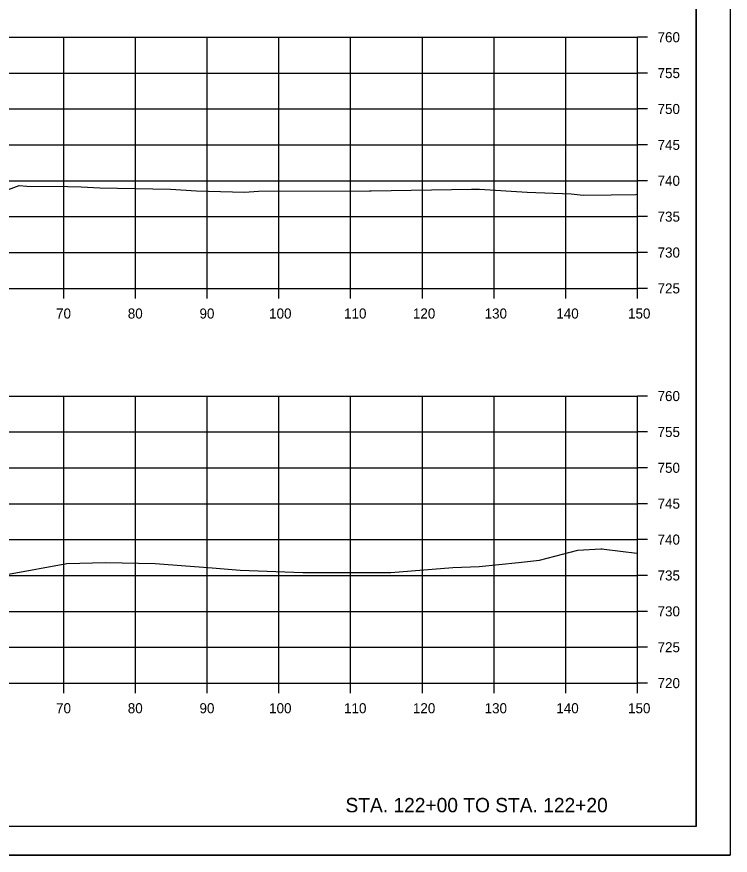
# Model space of a CAD drawing. Extents: x 1202951 to 1376887, y 378065 to 728038.
# Drawn here: x 1370180.1 to 1370279.6, y 381111.6 to 381228.4 of the extents above; entities that cross this region are included whole.
import ezdxf

# ---------------------------------------------------------------- set-up
doc = ezdxf.new("R2010")
doc.units = 0
for name, color, linetype in [('R_Axis', 7, 'Continuous'), ('R_Axis Annot', 7, 'Continuous'), ('R_Draft', 7, 'Continuous'), ('R_Exist Surface', 7, 'Continuous'), ('R_Grid', 7, 'Continuous'), ('R_No Plot', 7, 'Continuous')]:
    doc.layers.add(name, color=color, linetype=linetype)

msp = doc.modelspace()

# ---------------------------------------------------------------- linework, layer by layer
at = {"layer": 'R_Axis'}
for p, q in [((1370266.7, 381190.54), (1370266.7, 381225.54)), ((1370268.1, 381225.54), (1370266.7, 381225.54)), ((1370268.1, 381220.54), (1370266.7, 381220.54)), ((1370268.1, 381215.54), (1370266.7, 381215.54)), ((1370268.1, 381210.54), (1370266.7, 381210.54)), ((1370268.1, 381205.54), (1370266.7, 381205.54)), ((1370268.1, 381200.54), (1370266.7, 381200.54)), ((1370268.1, 381195.54), (1370266.7, 381195.54)), ((1369966.7, 381190.54), (1370266.7, 381190.54)), ((1370186.7, 381189.14), (1370186.7, 381190.54)), ((1370196.7, 381189.14), (1370196.7, 381190.54)), ((1370206.7, 381189.14), (1370206.7, 381190.54)), ((1370216.7, 381189.14), (1370216.7, 381190.54)), ((1370226.7, 381189.14), (1370226.7, 381190.54)), ((1370236.7, 381189.14), (1370236.7, 381190.54)), ((1370246.7, 381189.14), (1370246.7, 381190.54)), ((1370256.7, 381189.14), (1370256.7, 381190.54)), ((1370266.7, 381189.14), (1370266.7, 381190.54)), ((1370268.1, 381190.54), (1370266.7, 381190.54)), ((1370266.7, 381135.54), (1370266.7, 381175.54)), ((1370268.1, 381175.54), (1370266.7, 381175.54)), ((1370268.1, 381170.54), (1370266.7, 381170.54)), ((1370268.1, 381165.54), (1370266.7, 381165.54)), ((1370268.1, 381160.54), (1370266.7, 381160.54)), ((1370268.1, 381155.54), (1370266.7, 381155.54)), ((1370268.1, 381150.54), (1370266.7, 381150.54)), ((1370268.1, 381145.54), (1370266.7, 381145.54)), ((1370268.1, 381140.54), (1370266.7, 381140.54)), ((1369966.7, 381135.54), (1370266.7, 381135.54)), ((1370186.7, 381134.14), (1370186.7, 381135.54)), ((1370196.7, 381134.14), (1370196.7, 381135.54)), ((1370206.7, 381134.14), (1370206.7, 381135.54)), ((1370216.7, 381134.14), (1370216.7, 381135.54)), ((1370226.7, 381134.14), (1370226.7, 381135.54)), ((1370236.7, 381134.14), (1370236.7, 381135.54)), ((1370246.7, 381134.14), (1370246.7, 381135.54)), ((1370256.7, 381134.14), (1370256.7, 381135.54)), ((1370266.7, 381134.14), (1370266.7, 381135.54)), ((1370268.1, 381135.54), (1370266.7, 381135.54))]:
    msp.add_line(p, q, dxfattribs=at)
at = {"layer": 'R_Exist Surface'}
for points in [[(1370174.76, 381202.74), (1370180.48, 381204.88), (1370181.55, 381204.79), (1370187.26, 381204.72), (1370189.14, 381204.69), (1370191.73, 381204.54), (1370201.59, 381204.38), (1370205.21, 381204.13), (1370211.9, 381203.96), (1370213.87, 381204.08), (1370229.33, 381204.14), (1370229.56, 381204.15), (1370243.55, 381204.39), (1370244.2, 381204.38), (1370244.67, 381204.36), (1370251.3, 381203.94), (1370257.46, 381203.72), (1370259.13, 381203.52), (1370263.04, 381203.56), (1370266.45, 381203.64), (1370266.7, 381203.65)], [(1370178.97, 381150.73), (1370187.1, 381152.22), (1370192.49, 381152.36), (1370199.45, 381152.19), (1370207.38, 381151.58), (1370211.29, 381151.29), (1370220.03, 381150.96), (1370232.3, 381150.97), (1370240.93, 381151.63), (1370244.6, 381151.8), (1370250.09, 381152.35), (1370253.05, 381152.67), (1370258.37, 381154.07), (1370261.61, 381154.24), (1370261.79, 381154.23), (1370262.05, 381154.2), (1370266.62, 381153.63), (1370266.7, 381153.62)]]:
    msp.add_lwpolyline(points, dxfattribs=at)
at = {"layer": 'R_Grid'}
for p, q in [((1369966.7, 381225.54), (1370266.7, 381225.54)), ((1370186.7, 381190.54), (1370186.7, 381225.54)), ((1370196.7, 381190.54), (1370196.7, 381225.54)), ((1370206.7, 381190.54), (1370206.7, 381225.54)), ((1370216.7, 381190.54), (1370216.7, 381225.54)), ((1370226.7, 381190.54), (1370226.7, 381225.54)), ((1370236.7, 381190.54), (1370236.7, 381225.54)), ((1370246.7, 381190.54), (1370246.7, 381225.54)), ((1370256.7, 381190.54), (1370256.7, 381225.54)), ((1370266.7, 381190.54), (1370266.7, 381225.54)), ((1369966.7, 381220.54), (1370266.7, 381220.54)), ((1369966.7, 381215.54), (1370266.7, 381215.54)), ((1369966.7, 381210.54), (1370266.7, 381210.54)), ((1369966.7, 381205.54), (1370266.7, 381205.54)), ((1369966.7, 381200.54), (1370266.7, 381200.54)), ((1369966.7, 381195.54), (1370266.7, 381195.54)), ((1369966.7, 381190.54), (1370266.7, 381190.54)), ((1369966.7, 381175.54), (1370266.7, 381175.54)), ((1370186.7, 381135.54), (1370186.7, 381175.54)), ((1370196.7, 381135.54), (1370196.7, 381175.54)), ((1370206.7, 381135.54), (1370206.7, 381175.54)), ((1370216.7, 381135.54), (1370216.7, 381175.54)), ((1370226.7, 381135.54), (1370226.7, 381175.54)), ((1370236.7, 381135.54), (1370236.7, 381175.54)), ((1370246.7, 381135.54), (1370246.7, 381175.54)), ((1370256.7, 381135.54), (1370256.7, 381175.54)), ((1370266.7, 381135.54), (1370266.7, 381175.54)), ((1369966.7, 381170.54), (1370266.7, 381170.54)), ((1369966.7, 381165.54), (1370266.7, 381165.54)), ((1369966.7, 381160.54), (1370266.7, 381160.54)), ((1369966.7, 381155.54), (1370266.7, 381155.54)), ((1369966.7, 381150.54), (1370266.7, 381150.54)), ((1369966.7, 381145.54), (1370266.7, 381145.54)), ((1369966.7, 381140.54), (1370266.7, 381140.54)), ((1369966.7, 381135.54), (1370266.7, 381135.54))]:
    msp.add_line(p, q, dxfattribs=at)
at = {"layer": 'R_No Plot'}
for p, q in [((1370274.88, 381115.54), (1370274.88, 381321)), ((1370274.88, 381115.54), (1369958.7, 381115.54)), ((1369946.3, 381111.56), (1370279.63, 381111.56))]:
    msp.add_line(p, q, dxfattribs=at)
for points in [[(1369946.29, 381324.89), (1370279.63, 381324.89), (1370279.63, 381111.55), (1369946.29, 381111.55)], [(1370192.62, 381321), (1370212.24, 381321), (1370212.24, 381311.12), (1370228.35, 381311.12), (1370251.55, 381311.12), (1370251.55, 381286.78), (1370274.88, 381286.78), (1370274.88, 381115.54), (1369958.7, 381115.54), (1369958.7, 381321)]]:
    msp.add_lwpolyline(points, close=True, dxfattribs=at)

# ---------------------------------------------------------------- texts
at = {"layer": 'R_Axis Annot'}
for s, p in [('760', (1370269.5, 381224.84)), ('755', (1370269.5, 381219.84)), ('750', (1370269.5, 381214.84)), ('745', (1370269.5, 381209.84)), ('740', (1370269.5, 381204.84)), ('735', (1370269.5, 381199.84)), ('730', (1370269.5, 381194.84)), ('725', (1370269.5, 381189.84)), ('70', (1370185.62, 381186.34)), ('80', (1370195.62, 381186.34)), ('90', (1370205.62, 381186.34)), ('100', (1370215.33, 381186.34)), ('110', (1370225.78, 381186.34)), ('120', (1370235.38, 381186.34)), ('130', (1370245.38, 381186.34)), ('140', (1370255.38, 381186.34)), ('150', (1370265.38, 381186.34)), ('760', (1370269.5, 381174.84)), ('755', (1370269.5, 381169.84)), ('750', (1370269.5, 381164.84)), ('745', (1370269.5, 381159.84)), ('740', (1370269.5, 381154.84)), ('735', (1370269.5, 381149.84)), ('730', (1370269.5, 381144.84)), ('725', (1370269.5, 381139.84)), ('720', (1370269.5, 381134.84)), ('70', (1370185.62, 381131.34)), ('80', (1370195.62, 381131.34)), ('90', (1370205.62, 381131.34)), ('100', (1370215.33, 381131.34)), ('110', (1370225.78, 381131.34)), ('120', (1370235.38, 381131.34)), ('130', (1370245.38, 381131.34)), ('140', (1370255.38, 381131.34)), ('150', (1370265.38, 381131.34))]:
    msp.add_text(s, height=1.4, dxfattribs=at).set_placement(p)
at = {"layer": 'R_Draft'}
msp.add_text('STA. 122+00 TO STA. 122+20', height=2, dxfattribs=at).set_placement((1370225.98, 381117.54))

doc.saveas('drawing.dxf')
